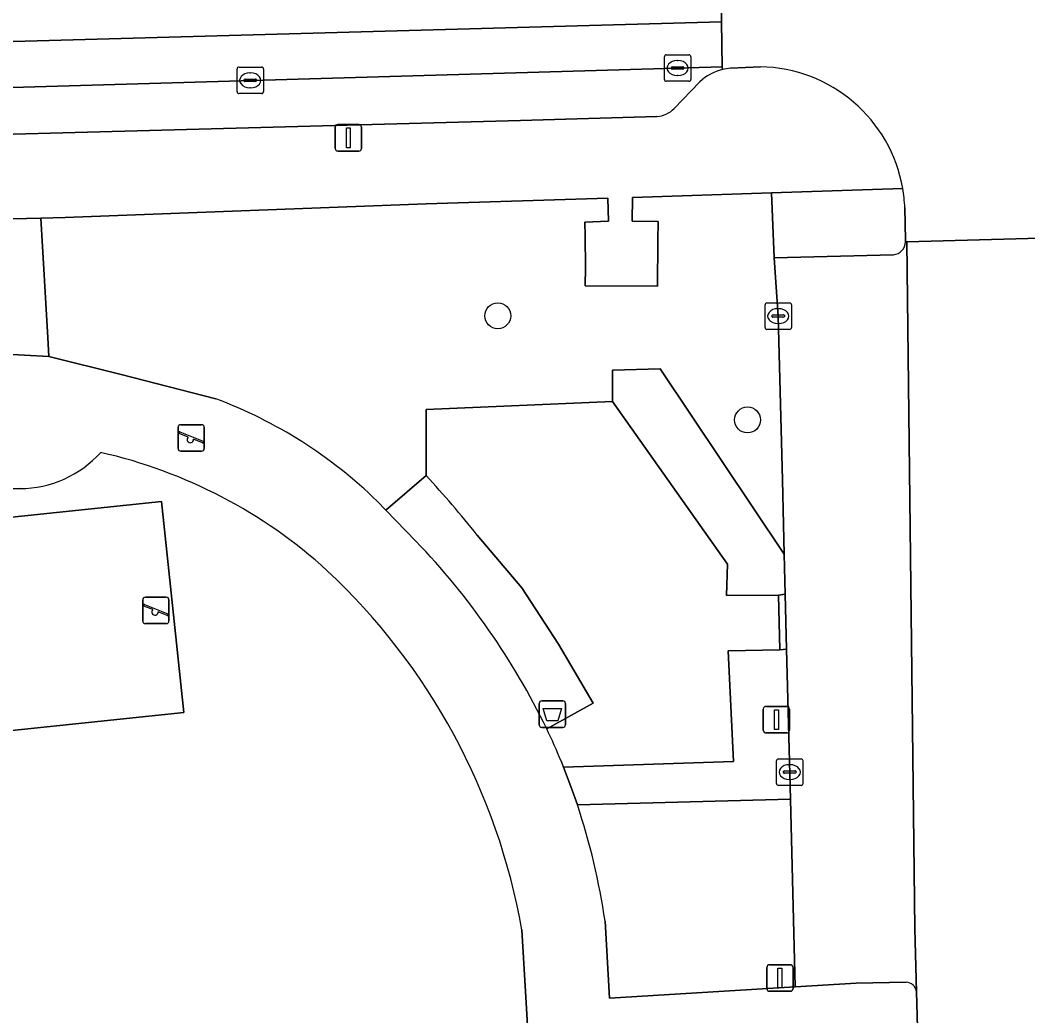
# Model space of a CAD drawing. Extents: x 162250 to 162661, y 380743 to 381606.
# Drawn here: x 162427.45 to 162465.47, y 381170.48 to 381208.05 of the extents above; entities that cross this region are included whole.
import ezdxf

# ---------------------------------------------------------------- set-up
doc = ezdxf.new("R2010")
doc.units = 0
for name, color, linetype in [('IMGEO_Afvalbak', 7, 'Continuous'), ('IMGEO_Boom', 7, 'Continuous'), ('IMGEO_Groenvoorziening', 7, 'Continuous'), ('IMGEO_Hek', 7, 'Continuous'), ('IMGEO_Kolk', 7, 'Continuous'), ('IMGEO_Lichtmast', 7, 'Continuous'), ('IMGEO_Parkeervlak_open', 7, 'Continuous'), ('IMGEO_Rijbaan_lokaal_gesloten', 7, 'Continuous'), ('IMGEO_Speelvoorziening', 7, 'Continuous'), ('IMGEO_Verkeersbordpaal', 7, 'Continuous'), ('IMGEO_Voetpad_open', 7, 'Continuous'), ('IMGEO_Woonerf_open', 7, 'Continuous')]:
    doc.layers.add(name, color=color, linetype=linetype)

msp = doc.modelspace()

# ---------------------------------------------------------------- linework, layer by layer
at = {"layer": 'IMGEO_Afvalbak'}
for p, q in [((162447.035, 381181.463), (162447.035, 381182.263)), ((162447.035, 381182.263), (162447.035, 381181.463)), ((162447.135, 381182.363), (162447.925, 381182.363)), ((162447.925, 381182.363), (162447.135, 381182.363)), ((162448.025, 381182.263), (162448.025, 381181.463)), ((162448.025, 381181.463), (162448.025, 381182.263)), ((162447.925, 381181.363), (162447.135, 381181.363)), ((162447.135, 381181.363), (162447.925, 381181.363))]:
    msp.add_line(p, q, dxfattribs=at)
msp.add_lwpolyline([(162447.178, 381182.077), (162447.882, 381182.077), (162447.733, 381181.607), (162447.327, 381181.607), (162447.178, 381182.077)], dxfattribs=at)
for centre, start, end in [((162447.135, 381182.263), 90, 180), ((162447.135, 381182.263), 90, 180), ((162447.925, 381182.263), 0, 90), ((162447.925, 381182.263), 360, 90), ((162447.135, 381181.463), 180, 270), ((162447.135, 381181.463), 180, 270), ((162447.925, 381181.463), 270, 0), ((162447.925, 381181.463), 270, 0)]:
    msp.add_arc(centre, 0.1, start, end, dxfattribs=at)
at = {"layer": 'IMGEO_Boom'}
for centre in [(162445.473, 381196.893), (162454.894, 381192.963)]:
    msp.add_circle(centre, 0.489, dxfattribs=at)
at = {"layer": 'IMGEO_Groenvoorziening'}
for points in [[(162456.056, 381196.881), (162455.9, 381199.08), (162455.793, 381201.528), (162450.555, 381201.354), (162450.547, 381200.464), (162451.521, 381200.448), (162451.514, 381199.72), (162451.498, 381198.01), (162448.773, 381198.021), (162448.787, 381198.718), (162448.765, 381199.898), (162448.753, 381200.426), (162449.653, 381200.46), (162449.626, 381201.336), (162442.775, 381201.111), (162429.152, 381200.599), (162428.23, 381200.578), (162428.496, 381196.071), (162428.534, 381195.352), (162431.26, 381194.673), (162434.831, 381193.763)], [(162460.752, 381201.692), (162455.793, 381201.528), (162455.9, 381199.08), (162460.402, 381199.197)], [(162460.856, 381199.682), (162460.853, 381199.746), (162460.828, 381200.982)], [(162440.923, 381189.893), (162441.247, 381189.559), (162442.767, 381190.863), (162442.773, 381193.36), (162449.796, 381193.663), (162449.796, 381194.847), (162451.598, 381194.892), (162456.281, 381187.894), (162456.253, 381189.015), (162456.211, 381190.705), (162456.056, 381196.881)], [(162447.951, 381179.867), (162454.361, 381180.081), (162454.167, 381184.252), (162456.114, 381184.29), (162456.067, 381186.352), (162454.105, 381186.334), (162454.138, 381187.523), (162449.796, 381193.663), (162442.773, 381193.36), (162442.767, 381190.863)], [(162442.767, 381190.863), (162441.247, 381189.559), (162442.382, 381188.39)], [(162427.451, 381190.372), (162403.224, 381189.841)], [(162444.697, 381188.618), (162446.378, 381186.625), (162447.757, 381184.508), (162449.066, 381182.279), (162447.317, 381181.313)], [(162446.378, 381186.625), (162444.697, 381188.618)], [(162447.317, 381181.313), (162449.066, 381182.279), (162447.757, 381184.508), (162446.378, 381186.625)], [(162447.87, 381180.065), (162447.911, 381179.966), (162447.951, 381179.867)], [(162449.517, 381174.049), (162449.685, 381171.15), (162456.691, 381171.571), (162456.513, 381178.66), (162448.476, 381178.438)], [(162446.717, 381168.007), (162446.38, 381173.726)]]:
    msp.add_lwpolyline(points, dxfattribs=at)
for points in [[(162428.23, 381200.578), (162419.601, 381200.378), (162417.854, 381198.567), (162417.941, 381195.552), (162417.947, 381195.327), (162426.689, 381195.457), (162428.534, 381195.352), (162428.496, 381196.071)], [(162454.105, 381186.334), (162456.067, 381186.352), (162456.319, 381186.386), (162456.281, 381187.894), (162451.598, 381194.892), (162449.796, 381194.847), (162449.796, 381193.663), (162454.138, 381187.523)], [(162403.237, 381186.791), (162404.07, 381178.835), (162433.623, 381181.929), (162432.79, 381189.886)], [(162404.07, 381178.835), (162403.237, 381186.791), (162432.79, 381189.886), (162433.623, 381181.929)], [(162456.371, 381184.311), (162456.114, 381184.29), (162454.167, 381184.252), (162454.361, 381180.081), (162447.951, 381179.867), (162448.233, 381179.132), (162448.476, 381178.438), (162456.513, 381178.66)]]:
    msp.add_lwpolyline(points, close=True, dxfattribs=at)
for centre, radius, start, end in [((162455.295, 381200.749), 5.538, 2.4134, 9.8062), ((162460.36, 381199.691), 0.496, 274.8365, 358.9452), ((162428.653, 381177.308), 17.577, 45.7262, 69.4215), ((162427.432, 381194.482), 4.11, 270.2691, 318.0578), ((162426.31, 381173.308), 18.895, 47.6587, 77.2233), ((162413.346, 381163.618), 40.098, 38.5696, 42.8009), ((162413.346, 381163.618), 40.098, 38.5696, 42.8009), ((162422.373, 381169.178), 27.739, 25.9425, 43.8359), ((162422.415, 381169.501), 24.334, 9.9984, 46.9169), ((162424.924, 381170.644), 24.805, 22.3218, 25.4753), ((162424.37, 381170.402), 25.41, 8.2508, 18.4353)]:
    msp.add_arc(centre, radius, start, end, dxfattribs=at)
at = {"layer": 'IMGEO_Hek'}
for points in [[(162442.767, 381190.863), (162442.773, 381193.36), (162449.796, 381193.663)], [(162449.796, 381193.663), (162454.138, 381187.523)], [(162447.317, 381181.313), (162449.066, 381182.279), (162447.757, 381184.508), (162446.378, 381186.625), (162444.697, 381188.618)], [(162456.067, 381186.352), (162454.105, 381186.334), (162454.138, 381187.523)], [(162456.114, 381184.29), (162456.067, 381186.352)], [(162447.951, 381179.867), (162454.361, 381180.081), (162454.167, 381184.252), (162456.114, 381184.29)]]:
    msp.add_lwpolyline(points, dxfattribs=at)
msp.add_arc((162413.346, 381163.618), 40.098, 38.5696, 42.8009, dxfattribs=at)
at = {"layer": 'IMGEO_Kolk'}
for p, q in [((162451.756, 381205.814), (162451.756, 381206.666)), ((162451.831, 381206.74), (162452.683, 381206.74)), ((162452.244, 381206.52), (162452.269, 381206.52)), ((162452.757, 381206.666), (162452.757, 381205.814)), ((162435.633, 381205.351), (162435.633, 381206.203)), ((162435.708, 381206.277), (162436.56, 381206.277)), ((162436.121, 381206.057), (162436.146, 381206.057)), ((162436.634, 381206.203), (162436.634, 381205.351)), ((162452.015, 381206.234), (162452.015, 381206.246)), ((162452.453, 381206.197), (162452.055, 381206.197)), ((162452.058, 381206.283), (162452.456, 381206.283)), ((162452.499, 381206.246), (162452.499, 381206.234)), ((162435.892, 381205.771), (162435.892, 381205.783)), ((162436.33, 381205.734), (162435.932, 381205.734)), ((162435.935, 381205.82), (162436.333, 381205.82)), ((162436.376, 381205.783), (162436.376, 381205.771)), ((162452.683, 381205.74), (162451.831, 381205.74)), ((162452.267, 381205.96), (162452.242, 381205.96)), ((162436.56, 381205.277), (162435.708, 381205.277)), ((162436.144, 381205.497), (162436.119, 381205.497)), ((162455.554, 381196.455), (162455.554, 381197.307)), ((162455.629, 381197.381), (162456.481, 381197.381)), ((162456.555, 381197.307), (162456.555, 381196.455)), ((162455.813, 381196.875), (162455.813, 381196.887)), ((162455.856, 381196.924), (162456.254, 381196.924)), ((162456.042, 381197.161), (162456.067, 381197.161)), ((162456.297, 381196.887), (162456.297, 381196.875)), ((162456.251, 381196.838), (162455.853, 381196.838)), ((162456.065, 381196.601), (162456.04, 381196.601)), ((162456.481, 381196.381), (162455.629, 381196.381)), ((162456.061, 381180.175), (162456.913, 381180.175)), ((162455.986, 381179.249), (162455.986, 381180.101)), ((162456.474, 381179.955), (162456.499, 381179.955)), ((162456.987, 381180.101), (162456.987, 381179.249)), ((162456.245, 381179.669), (162456.245, 381179.681)), ((162456.683, 381179.632), (162456.285, 381179.632)), ((162456.288, 381179.718), (162456.686, 381179.718)), ((162456.497, 381179.395), (162456.472, 381179.395)), ((162456.729, 381179.681), (162456.729, 381179.669)), ((162456.913, 381179.175), (162456.061, 381179.175))]:
    msp.add_line(p, q, dxfattribs=at)
for points in [[(162451.756, 381205.814), (162451.756, 381206.666)], [(162451.831, 381206.74), (162452.683, 381206.74)], [(162452.757, 381206.666), (162452.757, 381205.814)], [(162435.633, 381205.351), (162435.633, 381206.203)], [(162435.708, 381206.277), (162436.56, 381206.277)], [(162436.634, 381206.203), (162436.634, 381205.351)], [(162452.683, 381205.74), (162451.831, 381205.74)], [(162436.56, 381205.277), (162435.708, 381205.277)], [(162455.554, 381196.455), (162455.554, 381197.307)], [(162455.629, 381197.381), (162456.481, 381197.381)], [(162456.555, 381197.307), (162456.555, 381196.455)], [(162456.481, 381196.381), (162455.629, 381196.381)], [(162456.061, 381180.175), (162456.913, 381180.175)], [(162455.986, 381179.249), (162455.986, 381180.101)], [(162456.987, 381180.101), (162456.987, 381179.249)], [(162456.913, 381179.175), (162456.061, 381179.175)]]:
    msp.add_lwpolyline(points, dxfattribs=at)
for centre, radius, start, end in [((162451.833, 381206.664), 0.0765, 91.552, 178.448), ((162451.833, 381206.664), 0.0765, 91.552, 178.448), ((162452.681, 381206.664), 0.0765, 1.552, 88.448), ((162452.681, 381206.664), 0.0765, 1.552, 88.448), ((162435.71, 381206.201), 0.0765, 91.552, 178.448), ((162435.71, 381206.201), 0.0765, 91.552, 178.448), ((162436.558, 381206.201), 0.0765, 1.552, 88.448), ((162436.558, 381206.201), 0.0765, 1.552, 88.448), ((162452.055, 381206.243), 0.0403, 85.8775, 175.7526), ((162452.052, 381206.233), 0.0366, 178.938, 274.7102), ((162452.456, 381206.24), 0.043, 264.8664, 352.4533), ((162452.46, 381206.245), 0.0386, 1.7309, 96.639), ((162435.932, 381205.78), 0.0403, 85.8775, 175.7526), ((162435.929, 381205.77), 0.0366, 178.938, 274.7102), ((162436.333, 381205.777), 0.043, 264.8664, 352.4533), ((162436.337, 381205.782), 0.0386, 1.7309, 96.639), ((162451.833, 381205.816), 0.0765, 181.552, 268.448), ((162451.833, 381205.816), 0.0765, 181.552, 268.448), ((162452.681, 381205.816), 0.0765, 271.552, 358.448), ((162452.681, 381205.816), 0.0765, 271.552, 358.448), ((162435.71, 381205.353), 0.0765, 181.552, 268.448), ((162435.71, 381205.353), 0.0765, 181.552, 268.448), ((162436.558, 381205.353), 0.0765, 271.552, 358.448), ((162436.558, 381205.353), 0.0765, 271.552, 358.448), ((162455.631, 381197.305), 0.0765, 91.552, 178.448), ((162455.631, 381197.305), 0.0765, 91.552, 178.448), ((162456.479, 381197.305), 0.0765, 1.552, 88.448), ((162456.479, 381197.305), 0.0765, 1.552, 88.448), ((162455.853, 381196.884), 0.0403, 85.8775, 175.7526), ((162455.85, 381196.874), 0.0366, 178.938, 274.7102), ((162456.254, 381196.881), 0.043, 264.8664, 352.4533), ((162456.258, 381196.886), 0.0386, 1.7309, 96.639), ((162455.631, 381196.457), 0.0765, 181.552, 268.448), ((162455.631, 381196.457), 0.0765, 181.552, 268.448), ((162456.479, 381196.457), 0.0765, 271.552, 358.448), ((162456.479, 381196.457), 0.0765, 271.552, 358.448), ((162456.063, 381180.099), 0.0765, 91.552, 178.448), ((162456.063, 381180.099), 0.0765, 91.552, 178.448), ((162456.911, 381180.099), 0.0765, 1.552, 88.448), ((162456.911, 381180.099), 0.0765, 1.552, 88.448), ((162456.285, 381179.678), 0.0403, 85.8775, 175.7526), ((162456.282, 381179.668), 0.0366, 178.938, 274.7102), ((162456.686, 381179.675), 0.043, 264.8664, 352.4533), ((162456.69, 381179.68), 0.0386, 1.7309, 96.639), ((162456.063, 381179.251), 0.0765, 181.552, 268.448), ((162456.063, 381179.251), 0.0765, 181.552, 268.448), ((162456.911, 381179.251), 0.0765, 271.552, 358.448), ((162456.911, 381179.251), 0.0765, 271.552, 358.448)]:
    msp.add_arc(centre, radius, start, end, dxfattribs=at)
for centre, major_axis, ratio, start_param, end_param in [((162452.243, 381206.24), (-0.387, 0.002), 0.722429, 4.712389, 7.853982), ((162452.268, 381206.24), (-0.39, 0.002), 0.717154, 1.570796, 4.712389), ((162436.12, 381205.777), (-0.387, 0.002), 0.722429, 4.712389, 7.853982), ((162436.145, 381205.777), (-0.39, 0.002), 0.717154, 1.570796, 4.712389), ((162456.041, 381196.881), (-0.387, 0.002), 0.722429, 4.712389, 7.853982), ((162456.066, 381196.881), (-0.39, 0.002), 0.717154, 1.570796, 4.712389), ((162456.473, 381179.675), (-0.387, 0.002), 0.722429, 4.712389, 7.853982), ((162456.498, 381179.675), (-0.39, 0.002), 0.717154, 1.570796, 4.712389)]:
    msp.add_ellipse(centre, major_axis=major_axis, ratio=ratio, start_param=start_param, end_param=end_param, dxfattribs=at)
at = {"layer": 'IMGEO_Lichtmast'}
for p, q in [((162439.438, 381204.109), (162440.228, 381204.109)), ((162440.228, 381204.109), (162439.438, 381204.109)), ((162439.338, 381203.209), (162439.338, 381204.009)), ((162439.338, 381204.009), (162439.338, 381203.209)), ((162440.328, 381204.009), (162440.328, 381203.209)), ((162440.328, 381203.209), (162440.328, 381204.009)), ((162440.228, 381203.109), (162439.438, 381203.109)), ((162439.438, 381203.109), (162440.228, 381203.109)), ((162455.487, 381181.255), (162455.487, 381182.055)), ((162455.487, 381182.055), (162455.487, 381181.255)), ((162455.587, 381182.155), (162456.377, 381182.155)), ((162456.377, 381182.155), (162455.587, 381182.155)), ((162456.477, 381182.055), (162456.477, 381181.255)), ((162456.477, 381181.255), (162456.477, 381182.055)), ((162456.377, 381181.155), (162455.587, 381181.155)), ((162455.587, 381181.155), (162456.377, 381181.155))]:
    msp.add_line(p, q, dxfattribs=at)
for points in [[(162439.758, 381203.984), (162439.908, 381203.984), (162439.908, 381203.234), (162439.758, 381203.234), (162439.758, 381203.984)], [(162455.907, 381182.03), (162456.057, 381182.03), (162456.057, 381181.28), (162455.907, 381181.28), (162455.907, 381182.03)]]:
    msp.add_lwpolyline(points, dxfattribs=at)
for centre, start, end in [((162439.438, 381204.009), 90, 180), ((162439.438, 381204.009), 90, 180), ((162440.228, 381204.009), 0, 90), ((162440.228, 381204.009), 360, 90), ((162439.438, 381203.209), 180, 270), ((162439.438, 381203.209), 180, 270), ((162440.228, 381203.209), 270, 0), ((162440.228, 381203.209), 270, 0), ((162455.587, 381182.055), 90, 180), ((162455.587, 381182.055), 90, 180), ((162456.377, 381182.055), 0, 90), ((162456.377, 381182.055), 360, 90), ((162455.587, 381181.255), 180, 270), ((162455.587, 381181.255), 180, 270), ((162456.377, 381181.255), 270, 0), ((162456.377, 381181.255), 270, 0)]:
    msp.add_arc(centre, 0.1, start, end, dxfattribs=at)
at = {"layer": 'IMGEO_Parkeervlak_open'}
for points in [[(162453.945, 381206.187), (162453.943, 381206.288), (162421.081, 381205.334), (162409.861, 381205.082)], [(162452.125, 381204.71), (162453.098, 381205.726)], [(162413.053, 381203.322), (162420.184, 381203.553), (162446.331, 381204.266), (162451.477, 381204.409)], [(162460.908, 381199.684), (162460.856, 381199.682)], [(162461.275, 381171.378), (162461.208, 381173.767), (162460.908, 381199.684)], [(162460.402, 381199.197), (162455.9, 381199.08), (162456.056, 381196.881), (162456.211, 381190.705), (162456.253, 381189.015), (162456.281, 381187.894), (162456.319, 381186.386), (162456.371, 381184.311), (162456.513, 381178.66), (162456.691, 381171.571), (162458.995, 381171.709), (162460.878, 381171.752)]]:
    msp.add_lwpolyline(points, dxfattribs=at)
for centre, radius, start, end in [((162454.404, 381204.336), 1.907, 103.9141, 133.2025), ((162451.38, 381205.466), 1.061, 275.2398, 314.5905), ((162460.36, 381199.691), 0.496, 274.8365, 358.9452), ((162460.846, 381171.32), 0.433, 7.7165, 85.7009)]:
    msp.add_arc(centre, radius, start, end, dxfattribs=at)
at = {"layer": 'IMGEO_Rijbaan_lokaal_gesloten'}
for points in [[(162453.82, 381212.683), (162453.821, 381212.653), (162453.857, 381210.783), (162453.911, 381207.983), (162453.943, 381206.288), (162453.945, 381206.187)], [(162454.253, 381206.236), (162455.379, 381206.285)], [(162460.828, 381200.982), (162460.853, 381199.746), (162460.856, 381199.682), (162460.908, 381199.684), (162466.386, 381199.836), (162466.385, 381199.92), (162466.842, 381201.24)]]:
    msp.add_lwpolyline(points, dxfattribs=at)
for points in [[(162453.911, 381207.983), (162453.857, 381210.783), (162411.235, 381209.547), (162408.962, 381209.481), (162381.43, 381208.683), (162381.477, 381205.975), (162409.05, 381206.74), (162411.31, 381206.802)], [(162453.943, 381206.288), (162453.911, 381207.983), (162411.31, 381206.802), (162409.05, 381206.74), (162381.477, 381205.975), (162381.577, 381204.213), (162399.402, 381204.708), (162401.103, 381204.745), (162409.861, 381205.082), (162421.081, 381205.334)]]:
    msp.add_lwpolyline(points, close=True, dxfattribs=at)
for centre, radius, start, end in [((162454.428, 381204.142), 2.101, 94.7835, 103.2954), ((162455.298, 381200.751), 5.534, 9.7868, 89.1636), ((162455.295, 381200.749), 5.538, 2.4134, 9.8062)]:
    msp.add_arc(centre, radius, start, end, dxfattribs=at)
at = {"layer": 'IMGEO_Speelvoorziening'}
for p, q in [((162433.509, 381192.784), (162434.299, 381192.784)), ((162434.299, 381192.784), (162433.509, 381192.784)), ((162433.409, 381191.884), (162433.409, 381192.684)), ((162433.409, 381192.684), (162433.409, 381191.884)), ((162433.792, 381192.312), (162433.453, 381192.449)), ((162433.478, 381192.509), (162434.354, 381192.156)), ((162434.399, 381192.684), (162434.399, 381191.884)), ((162434.399, 381191.884), (162434.399, 381192.684)), ((162434.33, 381192.096), (162433.99, 381192.233)), ((162434.299, 381191.784), (162433.509, 381191.784)), ((162433.509, 381191.784), (162434.299, 381191.784)), ((162432.176, 381186.277), (162432.966, 381186.277)), ((162432.966, 381186.277), (162432.176, 381186.277)), ((162432.076, 381185.377), (162432.076, 381186.177)), ((162432.076, 381186.177), (162432.076, 381185.377)), ((162432.459, 381185.805), (162432.12, 381185.942)), ((162432.145, 381186.002), (162433.021, 381185.649)), ((162433.066, 381186.177), (162433.066, 381185.377)), ((162433.066, 381185.377), (162433.066, 381186.177)), ((162432.997, 381185.589), (162432.657, 381185.726)), ((162432.966, 381185.277), (162432.176, 381185.277)), ((162432.176, 381185.277), (162432.966, 381185.277))]:
    msp.add_line(p, q, dxfattribs=at)
for centre, radius, start, end in [((162433.509, 381192.684), 0.1, 90, 180), ((162433.509, 381192.684), 0.1, 90, 180), ((162434.299, 381192.684), 0.1, 0, 90), ((162434.299, 381192.684), 0.1, 360, 90), ((162433.466, 381192.479), 0.0327, 68.078, 248.078), ((162433.871, 381192.222), 0.12, 130.9928, 5.1632), ((162434.342, 381192.126), 0.0327, 248.078, 68.078), ((162433.509, 381191.884), 0.1, 180, 270), ((162433.509, 381191.884), 0.1, 180, 270), ((162434.299, 381191.884), 0.1, 270, 0), ((162434.299, 381191.884), 0.1, 270, 0), ((162432.176, 381186.177), 0.1, 90, 180), ((162432.176, 381186.177), 0.1, 90, 180), ((162432.966, 381186.177), 0.1, 0, 90), ((162432.966, 381186.177), 0.1, 360, 90), ((162432.133, 381185.972), 0.0327, 68.078, 248.078), ((162432.538, 381185.715), 0.12, 130.9928, 5.1632), ((162433.009, 381185.619), 0.0327, 248.078, 68.078), ((162432.176, 381185.377), 0.1, 180, 270), ((162432.176, 381185.377), 0.1, 180, 270), ((162432.966, 381185.377), 0.1, 270, 0), ((162432.966, 381185.377), 0.1, 270, 0)]:
    msp.add_arc(centre, radius, start, end, dxfattribs=at)
at = {"layer": 'IMGEO_Verkeersbordpaal'}
for p, q in [((162455.624, 381171.507), (162455.624, 381172.307)), ((162455.624, 381172.307), (162455.624, 381171.507)), ((162455.724, 381172.407), (162456.514, 381172.407)), ((162456.514, 381172.407), (162455.724, 381172.407)), ((162456.614, 381172.307), (162456.614, 381171.507)), ((162456.614, 381171.507), (162456.614, 381172.307)), ((162456.514, 381171.407), (162455.724, 381171.407)), ((162455.724, 381171.407), (162456.514, 381171.407))]:
    msp.add_line(p, q, dxfattribs=at)
msp.add_lwpolyline([(162456.044, 381172.282), (162456.194, 381172.282), (162456.194, 381171.532), (162456.044, 381171.532), (162456.044, 381172.282)], dxfattribs=at)
for centre, start, end in [((162455.724, 381172.307), 90, 180), ((162455.724, 381172.307), 90, 180), ((162456.514, 381172.307), 0, 90), ((162456.514, 381172.307), 360, 90), ((162455.724, 381171.507), 180, 270), ((162455.724, 381171.507), 180, 270), ((162456.514, 381171.507), 270, 0), ((162456.514, 381171.507), 270, 0)]:
    msp.add_arc(centre, 0.1, start, end, dxfattribs=at)
at = {"layer": 'IMGEO_Voetpad_open'}
for points in [[(162455.379, 381206.285), (162454.253, 381206.236)], [(162453.098, 381205.726), (162452.125, 381204.71)], [(162451.477, 381204.409), (162446.331, 381204.266), (162420.184, 381203.553), (162413.053, 381203.322)], [(162419.601, 381200.378), (162428.23, 381200.578), (162429.152, 381200.599), (162442.775, 381201.111), (162449.626, 381201.336), (162449.653, 381200.46), (162448.753, 381200.426), (162448.765, 381199.898), (162448.787, 381198.718), (162448.773, 381198.021), (162451.498, 381198.01), (162451.514, 381199.72), (162451.521, 381200.448), (162450.547, 381200.464), (162450.555, 381201.354), (162455.793, 381201.528), (162460.752, 381201.692)], [(162434.831, 381193.763), (162431.26, 381194.673), (162428.534, 381195.352), (162426.689, 381195.457), (162417.947, 381195.327), (162412.918, 381195.252), (162405.213, 381194.888), (162402.15, 381194.601)], [(162403.224, 381189.841), (162427.451, 381190.372)], [(162442.382, 381188.39), (162441.247, 381189.559), (162440.923, 381189.893)], [(162448.476, 381178.438), (162448.233, 381179.132), (162447.951, 381179.867), (162447.911, 381179.966), (162447.87, 381180.065)], [(162446.38, 381173.726), (162446.717, 381168.007), (162447.447, 381143.005), (162447.585, 381140.093), (162447.746, 381138.72), (162450.68, 381139.329), (162449.888, 381168.335), (162459.116, 381168.606), (162461.351, 381168.686), (162461.275, 381171.378)], [(162460.878, 381171.752), (162458.995, 381171.709), (162456.691, 381171.571), (162449.685, 381171.15), (162449.517, 381174.049)]]:
    msp.add_lwpolyline(points, dxfattribs=at)
msp.add_lwpolyline([(162456.114, 381184.29), (162456.371, 381184.311), (162456.319, 381186.386), (162456.067, 381186.352)], close=True, dxfattribs=at)
for centre, radius, start, end in [((162454.404, 381204.336), 1.907, 103.9141, 133.2025), ((162454.428, 381204.142), 2.101, 94.7835, 103.2954), ((162455.298, 381200.751), 5.534, 9.7868, 89.1636), ((162451.38, 381205.466), 1.061, 275.2398, 314.5905), ((162428.653, 381177.308), 17.577, 45.7262, 69.4215), ((162427.432, 381194.482), 4.11, 270.2691, 318.0578), ((162426.31, 381173.308), 18.895, 47.6587, 77.2233), ((162422.373, 381169.178), 27.739, 25.9425, 43.8359), ((162422.415, 381169.501), 24.334, 9.9984, 46.9169), ((162424.924, 381170.644), 24.805, 22.3218, 25.4753), ((162424.37, 381170.402), 25.41, 8.2508, 18.4353), ((162460.846, 381171.32), 0.433, 7.7165, 85.7009)]:
    msp.add_arc(centre, radius, start, end, dxfattribs=at)
at = {"layer": 'IMGEO_Woonerf_open'}
msp.add_lwpolyline([(162466.386, 381199.836), (162460.908, 381199.684), (162461.208, 381173.767), (162461.275, 381171.378), (162461.351, 381168.686), (162461.482, 381164.166), (162461.68, 381157.525), (162461.902, 381149.084), (162462.189, 381141.25), (162467.962, 381141.392), (162468.121, 381141.396), (162467.909, 381149.143), (162467.687, 381157.584), (162467.489, 381164.225), (162467.37, 381166.937), (162467.315, 381168.874), (162467.222, 381172.184)], dxfattribs=at)

doc.saveas('drawing.dxf')
